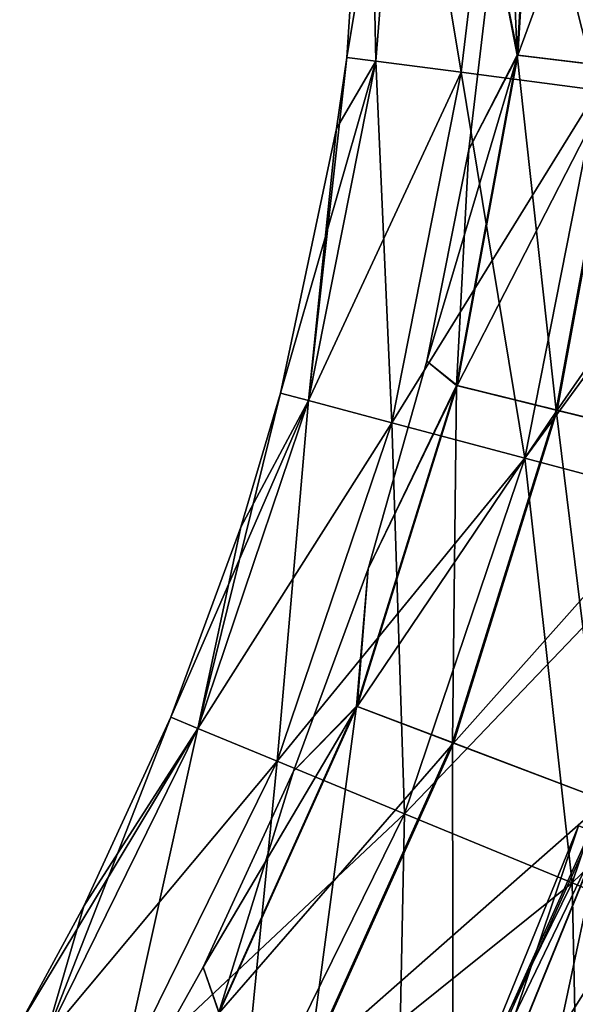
# Model space of a CAD drawing. Header units: millimetres. Extents: x -682 to 137, y -14 to 967.
# Tile 238 of 656: x -20 to -12, y 140 to 155. Entities that reach past the tile are written whole.
import ezdxf

# ---------------------------------------------------------------- set-up
doc = ezdxf.new("R2010")
doc.units = ezdxf.units.MM
doc.header["$LTSCALE"] = 65.185185
for name, color, linetype in [('4087', 7, 'CONTINUOUS'), ('4088', 7, 'CONTINUOUS'), ('4089', 7, 'CONTINUOUS'), ('4090', 7, 'CONTINUOUS'), ('4637', 7, 'CONTINUOUS')]:
    doc.layers.add(name, color=color, linetype=linetype)

msp = doc.modelspace()

# ---------------------------------------------------------------- linework, layer by layer
at = {"layer": '4087', "color": 7, "linetype": 'CONTINUOUS', "true_color": 0x96918c}
for points in [[(-15.327, 153.96), (-14.895, 153.904, 3.59), (-15, 159), (-15.327, 153.96)], [(-15, 159), (-14.895, 153.904, 3.59), (-14.489, 159, 3.882), (-15, 159)], [(-14.895, 153.904, 3.59), (-13.623, 153.738, 6.971), (-14.489, 159, 3.882), (-14.895, 153.904, 3.59)], [(-14.489, 159, 3.882), (-13.623, 153.738, 6.971), (-12.99, 159, 7.5), (-14.489, 159, 3.882)], [(-13.623, 153.738, 6.971), (-11.586, 153.473, 9.947), (-12.99, 159, 7.5), (-13.623, 153.738, 6.971)], [(-12.99, 159, 7.5), (-11.586, 153.473, 9.947), (-10.607, 159, 10.607), (-12.99, 159, 7.5)], [(-15.48, 152.899), (-15.896, 148.838, 3.59), (-15.327, 153.96), (-15.48, 152.899)], [(-15.327, 153.96), (-15.896, 148.838, 3.59), (-14.895, 153.904, 3.59), (-15.327, 153.96)], [(-15.896, 148.838, 3.59), (-14.657, 148.508, 6.971), (-14.895, 153.904, 3.59), (-15.896, 148.838, 3.59)], [(-14.895, 153.904, 3.59), (-14.657, 148.508, 6.971), (-13.623, 153.738, 6.971), (-14.895, 153.904, 3.59)], [(-14.657, 148.508, 6.971), (-12.672, 147.978, 9.947), (-13.623, 153.738, 6.971), (-14.657, 148.508, 6.971)], [(-13.623, 153.738, 6.971), (-12.672, 147.978, 9.947), (-11.586, 153.473, 9.947), (-13.623, 153.738, 6.971)], [(-12.672, 147.978, 9.947), (-10.057, 147.281, 12.345), (-11.586, 153.473, 9.947), (-12.672, 147.978, 9.947)], [(-16.317, 148.95), (-15.896, 148.838, 3.59), (-15.48, 152.899), (-16.317, 148.95)], [(-16.909, 146.948), (-17.55, 143.947, 3.59), (-16.317, 148.95), (-16.909, 146.948)], [(-16.317, 148.95), (-17.55, 143.947, 3.59), (-15.896, 148.838, 3.59), (-16.317, 148.95)], [(-17.55, 143.947, 3.59), (-16.365, 143.457, 6.971), (-15.896, 148.838, 3.59), (-17.55, 143.947, 3.59)], [(-15.896, 148.838, 3.59), (-16.365, 143.457, 6.971), (-14.657, 148.508, 6.971), (-15.896, 148.838, 3.59)], [(-16.365, 143.457, 6.971), (-14.466, 142.673, 9.947), (-14.657, 148.508, 6.971), (-16.365, 143.457, 6.971)], [(-14.657, 148.508, 6.971), (-14.466, 142.673, 9.947), (-12.672, 147.978, 9.947), (-14.657, 148.508, 6.971)], [(-14.466, 142.673, 9.947), (-11.965, 141.64, 12.345), (-12.672, 147.978, 9.947), (-14.466, 142.673, 9.947)], [(-12.672, 147.978, 9.947), (-11.965, 141.64, 12.345), (-10.057, 147.281, 12.345), (-12.672, 147.978, 9.947)], [(-11.965, 141.64, 12.345), (-9.005, 140.418, 14.025), (-10.057, 147.281, 12.345), (-11.965, 141.64, 12.345)], [(-17.953, 144.113), (-17.55, 143.947, 3.59), (-16.909, 146.948), (-17.953, 144.113)], [(-19.251, 141.294), (-19.829, 139.313, 3.59), (-17.953, 144.113), (-19.251, 141.294)], [(-17.953, 144.113), (-19.829, 139.313, 3.59), (-17.55, 143.947, 3.59), (-17.953, 144.113)], [(-19.829, 139.313, 3.59), (-18.718, 138.673, 6.971), (-17.55, 143.947, 3.59), (-19.829, 139.313, 3.59)], [(-17.55, 143.947, 3.59), (-18.718, 138.673, 6.971), (-16.365, 143.457, 6.971), (-17.55, 143.947, 3.59)], [(-18.718, 138.673, 6.971), (-16.938, 137.648, 9.947), (-16.365, 143.457, 6.971), (-18.718, 138.673, 6.971)], [(-16.365, 143.457, 6.971), (-16.938, 137.648, 9.947), (-14.466, 142.673, 9.947), (-16.365, 143.457, 6.971)], [(-16.938, 137.648, 9.947), (-14.593, 136.297, 12.345), (-14.466, 142.673, 9.947), (-16.938, 137.648, 9.947)], [(-14.466, 142.673, 9.947), (-14.593, 136.297, 12.345), (-11.965, 141.64, 12.345), (-14.466, 142.673, 9.947)], [(-14.593, 136.297, 12.345), (-11.819, 134.698, 14.025), (-11.965, 141.64, 12.345), (-14.593, 136.297, 12.345)], [(-11.965, 141.64, 12.345), (-11.819, 134.698, 14.025), (-9.005, 140.418, 14.025), (-11.965, 141.64, 12.345)], [(-20.207, 139.531), (-19.829, 139.313, 3.59), (-19.251, 141.294), (-20.207, 139.531)]]:
    msp.add_3dface(points, dxfattribs=at)
at = {"layer": '4088', "color": 7, "linetype": 'CONTINUOUS', "true_color": 0x96918c}
for points in [[(-15.327, 153.96), (-15, 159), (-14.489, 159, -3.882), (-15.327, 153.96)], [(-14.895, 153.904, -3.59), (-15.327, 153.96), (-14.489, 159, -3.882), (-14.895, 153.904, -3.59)], [(-13.623, 153.738, -6.971), (-14.895, 153.904, -3.59), (-14.489, 159, -3.882), (-13.623, 153.738, -6.971)], [(-12.99, 159, -7.5), (-13.623, 153.738, -6.971), (-14.489, 159, -3.882), (-12.99, 159, -7.5)], [(-11.586, 153.473, -9.947), (-13.623, 153.738, -6.971), (-12.99, 159, -7.5), (-11.586, 153.473, -9.947)], [(-10.607, 159, -10.607), (-11.586, 153.473, -9.947), (-12.99, 159, -7.5), (-10.607, 159, -10.607)], [(-16.317, 148.95), (-15.48, 152.899), (-14.895, 153.904, -3.59), (-16.317, 148.95)], [(-15.896, 148.838, -3.59), (-16.317, 148.95), (-14.895, 153.904, -3.59), (-15.896, 148.838, -3.59)], [(-13.623, 153.738, -6.971), (-15.896, 148.838, -3.59), (-14.895, 153.904, -3.59), (-13.623, 153.738, -6.971)], [(-15.48, 152.899), (-15.327, 153.96), (-14.895, 153.904, -3.59), (-15.48, 152.899)], [(-14.657, 148.508, -6.971), (-15.896, 148.838, -3.59), (-13.623, 153.738, -6.971), (-14.657, 148.508, -6.971)], [(-11.586, 153.473, -9.947), (-14.657, 148.508, -6.971), (-13.623, 153.738, -6.971), (-11.586, 153.473, -9.947)], [(-12.672, 147.978, -9.947), (-14.657, 148.508, -6.971), (-11.586, 153.473, -9.947), (-12.672, 147.978, -9.947)], [(-8.902, 153.123, -12.345), (-12.672, 147.978, -9.947), (-11.586, 153.473, -9.947), (-8.902, 153.123, -12.345)], [(-10.057, 147.281, -12.345), (-12.672, 147.978, -9.947), (-8.902, 153.123, -12.345), (-10.057, 147.281, -12.345)], [(-16.909, 146.948), (-16.317, 148.95), (-15.896, 148.838, -3.59), (-16.909, 146.948)], [(-17.953, 144.113), (-16.909, 146.948), (-15.896, 148.838, -3.59), (-17.953, 144.113)], [(-17.55, 143.947, -3.59), (-17.953, 144.113), (-15.896, 148.838, -3.59), (-17.55, 143.947, -3.59)], [(-14.657, 148.508, -6.971), (-17.55, 143.947, -3.59), (-15.896, 148.838, -3.59), (-14.657, 148.508, -6.971)], [(-16.365, 143.457, -6.971), (-17.55, 143.947, -3.59), (-14.657, 148.508, -6.971), (-16.365, 143.457, -6.971)], [(-12.672, 147.978, -9.947), (-16.365, 143.457, -6.971), (-14.657, 148.508, -6.971), (-12.672, 147.978, -9.947)], [(-14.466, 142.673, -9.947), (-16.365, 143.457, -6.971), (-12.672, 147.978, -9.947), (-14.466, 142.673, -9.947)], [(-10.057, 147.281, -12.345), (-14.466, 142.673, -9.947), (-12.672, 147.978, -9.947), (-10.057, 147.281, -12.345)], [(-11.965, 141.64, -12.345), (-14.466, 142.673, -9.947), (-10.057, 147.281, -12.345), (-11.965, 141.64, -12.345)], [(-6.963, 146.456, -14.025), (-11.965, 141.64, -12.345), (-10.057, 147.281, -12.345), (-6.963, 146.456, -14.025)], [(-9.005, 140.418, -14.025), (-11.965, 141.64, -12.345), (-6.963, 146.456, -14.025), (-9.005, 140.418, -14.025)], [(-19.251, 141.294), (-17.953, 144.113), (-17.55, 143.947, -3.59), (-19.251, 141.294)], [(-20.207, 139.531), (-19.251, 141.294), (-17.55, 143.947, -3.59), (-20.207, 139.531)], [(-19.829, 139.313, -3.59), (-20.207, 139.531), (-17.55, 143.947, -3.59), (-19.829, 139.313, -3.59)], [(-16.365, 143.457, -6.971), (-19.829, 139.313, -3.59), (-17.55, 143.947, -3.59), (-16.365, 143.457, -6.971)], [(-18.718, 138.673, -6.971), (-19.829, 139.313, -3.59), (-16.365, 143.457, -6.971), (-18.718, 138.673, -6.971)], [(-14.466, 142.673, -9.947), (-18.718, 138.673, -6.971), (-16.365, 143.457, -6.971), (-14.466, 142.673, -9.947)], [(-16.938, 137.648, -9.947), (-18.718, 138.673, -6.971), (-14.466, 142.673, -9.947), (-16.938, 137.648, -9.947)], [(-11.965, 141.64, -12.345), (-16.938, 137.648, -9.947), (-14.466, 142.673, -9.947), (-11.965, 141.64, -12.345)], [(-14.593, 136.297, -12.345), (-16.938, 137.648, -9.947), (-11.965, 141.64, -12.345), (-14.593, 136.297, -12.345)], [(-9.005, 140.418, -14.025), (-14.593, 136.297, -12.345), (-11.965, 141.64, -12.345), (-9.005, 140.418, -14.025)], [(-11.819, 134.698, -14.025), (-14.593, 136.297, -12.345), (-9.005, 140.418, -14.025), (-11.819, 134.698, -14.025)]]:
    msp.add_3dface(points, dxfattribs=at)
at = {"layer": '4089', "color": 7, "linetype": 'CONTINUOUS', "true_color": 0x96918c}
for points in [[(-12.473, 159, -3.663), (-13.126, 155.783), (-12.776, 153.995, -3.663), (-12.473, 159, -3.663)], [(-12.473, 159, -3.663), (-12.776, 153.995, -3.663), (-10.934, 159, -7.031), (-12.473, 159, -3.663)], [(-10.934, 159, -7.031), (-12.776, 153.995, -3.663), (-11.248, 153.809, -7.031), (-10.934, 159, -7.031)], [(-13.126, 155.783), (-13.505, 152.586), (-12.776, 153.995, -3.663), (-13.126, 155.783)], [(-13.505, 152.586), (-14.133, 149.429), (-12.776, 153.995, -3.663), (-13.505, 152.586)], [(-12.776, 153.995, -3.663), (-14.133, 149.429), (-13.68, 149.062, -3.663), (-12.776, 153.995, -3.663)], [(-12.776, 153.995, -3.663), (-13.68, 149.062, -3.663), (-11.248, 153.809, -7.031), (-12.776, 153.995, -3.663)], [(-11.248, 153.809, -7.031), (-13.68, 149.062, -3.663), (-12.186, 148.694, -7.031), (-11.248, 153.809, -7.031)], [(-11.248, 153.809, -7.031), (-12.186, 148.694, -7.031), (-8.839, 153.516, -9.83), (-11.248, 153.809, -7.031)], [(-8.839, 153.516, -9.83), (-12.186, 148.694, -7.031), (-9.83, 148.113, -9.83), (-8.839, 153.516, -9.83)], [(-14.133, 149.429), (-15.007, 146.33), (-13.68, 149.062, -3.663), (-14.133, 149.429)], [(-13.68, 149.062, -3.663), (-15.007, 146.33), (-15.172, 144.274, -3.663), (-13.68, 149.062, -3.663)], [(-13.68, 149.062, -3.663), (-15.172, 144.274, -3.663), (-12.186, 148.694, -7.031), (-13.68, 149.062, -3.663)], [(-12.186, 148.694, -7.031), (-15.172, 144.274, -3.663), (-13.733, 143.729, -7.031), (-12.186, 148.694, -7.031)], [(-12.186, 148.694, -7.031), (-13.733, 143.729, -7.031), (-9.83, 148.113, -9.83), (-12.186, 148.694, -7.031)], [(-9.83, 148.113, -9.83), (-13.733, 143.729, -7.031), (-11.464, 142.868, -9.83), (-9.83, 148.113, -9.83)], [(-15.007, 146.33), (-16.121, 143.31), (-15.172, 144.274, -3.663), (-15.007, 146.33)], [(-16.121, 143.31), (-17.469, 140.386), (-15.172, 144.274, -3.663), (-16.121, 143.31)], [(-15.172, 144.274, -3.663), (-17.469, 140.386), (-17.23, 139.702, -3.663), (-15.172, 144.274, -3.663)], [(-15.172, 144.274, -3.663), (-17.23, 139.702, -3.663), (-13.733, 143.729, -7.031), (-15.172, 144.274, -3.663)], [(-13.733, 143.729, -7.031), (-17.23, 139.702, -3.663), (-15.867, 138.986, -7.031), (-13.733, 143.729, -7.031)], [(-13.733, 143.729, -7.031), (-15.867, 138.986, -7.031), (-11.464, 142.868, -9.83), (-13.733, 143.729, -7.031)], [(-11.464, 142.868, -9.83), (-15.867, 138.986, -7.031), (-13.718, 137.859, -9.83), (-11.464, 142.868, -9.83)], [(-11.464, 142.868, -9.83), (-13.718, 137.859, -9.83), (-8.549, 141.763, -11.83), (-11.464, 142.868, -9.83)], [(-8.549, 141.763, -11.83), (-13.718, 137.859, -9.83), (-10.958, 136.41, -11.83), (-8.549, 141.763, -11.83)], [(-17.469, 140.386), (-19.042, 137.578), (-17.23, 139.702, -3.663), (-17.469, 140.386)]]:
    msp.add_3dface(points, dxfattribs=at)
at = {"layer": '4090', "color": 7, "linetype": 'CONTINUOUS', "true_color": 0x96918c}
for points in [[(-13.126, 155.783), (-13, 159), (-12.785, 153.996, 3.63), (-13.126, 155.783)], [(-13, 159), (-12.483, 159, 3.63), (-12.785, 153.996, 3.63), (-13, 159)], [(-12.483, 159, 3.63), (-11.266, 153.811, 7.003), (-12.785, 153.996, 3.63), (-12.483, 159, 3.63)], [(-10.952, 159, 7.003), (-11.266, 153.811, 7.003), (-12.483, 159, 3.63), (-10.952, 159, 7.003)], [(-13.505, 152.586), (-13.126, 155.783), (-12.785, 153.996, 3.63), (-13.505, 152.586)], [(-13.505, 152.586), (-12.785, 153.996, 3.63), (-13.689, 149.064, 3.63), (-13.505, 152.586)], [(-12.785, 153.996, 3.63), (-12.203, 148.698, 7.003), (-13.689, 149.064, 3.63), (-12.785, 153.996, 3.63)], [(-11.266, 153.811, 7.003), (-12.203, 148.698, 7.003), (-12.785, 153.996, 3.63), (-11.266, 153.811, 7.003)], [(-11.266, 153.811, 7.003), (-9.854, 148.119, 9.808), (-12.203, 148.698, 7.003), (-11.266, 153.811, 7.003)], [(-14.133, 149.429), (-13.505, 152.586), (-13.689, 149.064, 3.63), (-14.133, 149.429)], [(-15.007, 146.33), (-14.133, 149.429), (-13.689, 149.064, 3.63), (-15.007, 146.33)], [(-15.007, 146.33), (-13.689, 149.064, 3.63), (-15.181, 144.278, 3.63), (-15.007, 146.33)], [(-13.689, 149.064, 3.63), (-13.75, 143.735, 7.003), (-15.181, 144.278, 3.63), (-13.689, 149.064, 3.63)], [(-12.203, 148.698, 7.003), (-13.75, 143.735, 7.003), (-13.689, 149.064, 3.63), (-12.203, 148.698, 7.003)], [(-12.203, 148.698, 7.003), (-11.487, 142.877, 9.808), (-13.75, 143.735, 7.003), (-12.203, 148.698, 7.003)], [(-9.854, 148.119, 9.808), (-11.487, 142.877, 9.808), (-12.203, 148.698, 7.003), (-9.854, 148.119, 9.808)], [(-16.121, 143.31), (-15.007, 146.33), (-15.181, 144.278, 3.63), (-16.121, 143.31)], [(-16.121, 143.31), (-15.181, 144.278, 3.63), (-17.238, 139.706, 3.63), (-16.121, 143.31)], [(-15.181, 144.278, 3.63), (-15.883, 138.995, 7.003), (-17.238, 139.706, 3.63), (-15.181, 144.278, 3.63)], [(-13.75, 143.735, 7.003), (-15.883, 138.995, 7.003), (-15.181, 144.278, 3.63), (-13.75, 143.735, 7.003)], [(-13.75, 143.735, 7.003), (-13.741, 137.87, 9.808), (-15.883, 138.995, 7.003), (-13.75, 143.735, 7.003)], [(-11.487, 142.877, 9.808), (-13.741, 137.87, 9.808), (-13.75, 143.735, 7.003), (-11.487, 142.877, 9.808)], [(-17.469, 140.386), (-16.121, 143.31), (-17.238, 139.706, 3.63), (-17.469, 140.386)], [(-11.487, 142.877, 9.808), (-10.985, 136.424, 11.816), (-13.741, 137.87, 9.808), (-11.487, 142.877, 9.808)], [(-19.042, 137.578), (-17.469, 140.386), (-17.238, 139.706, 3.63), (-19.042, 137.578)]]:
    msp.add_3dface(points, dxfattribs=at)
at = {"layer": '4637', "color": 7, "linetype": 'CONTINUOUS', "true_color": 0x191919}
for points in [[(-14.086, 137.043, -0.003), (-13.754, 136.889, 2.315), (-11.871, 142.493, -0.003), (-14.086, 137.043, -0.003)], [(-11.524, 142.369, -2.32), (-14.086, 137.043, -0.003), (-11.871, 142.493, -0.003), (-11.524, 142.369, -2.32)], [(-11.871, 142.493, -0.003), (-13.754, 136.889, 2.315), (-11.526, 142.37, 2.315), (-11.871, 142.493, -0.003)], [(-13.752, 136.888, -2.32), (-14.086, 137.043, -0.003), (-11.524, 142.369, -2.32), (-13.752, 136.888, -2.32)], [(-13.754, 136.889, 2.315), (-12.788, 136.441, 4.406), (-11.526, 142.37, 2.315), (-13.754, 136.889, 2.315)], [(-10.52, 142.01, -4.41), (-13.752, 136.888, -2.32), (-11.524, 142.369, -2.32), (-10.52, 142.01, -4.41)], [(-11.526, 142.37, 2.315), (-12.788, 136.441, 4.406), (-10.522, 142.013, 4.406), (-11.526, 142.37, 2.315)], [(-12.786, 136.439, -4.411), (-13.752, 136.888, -2.32), (-10.52, 142.01, -4.41), (-12.786, 136.439, -4.411)], [(-12.788, 136.441, 4.406), (-11.283, 135.744, 6.066), (-10.522, 142.013, 4.406), (-12.788, 136.441, 4.406)], [(-8.956, 141.452, -6.069), (-12.786, 136.439, -4.411), (-10.52, 142.01, -4.41), (-8.956, 141.452, -6.069)], [(-11.28, 135.74, -6.069), (-12.786, 136.439, -4.411), (-8.956, 141.452, -6.069), (-11.28, 135.74, -6.069)]]:
    msp.add_3dface(points, dxfattribs=at)

doc.saveas('drawing.dxf')
